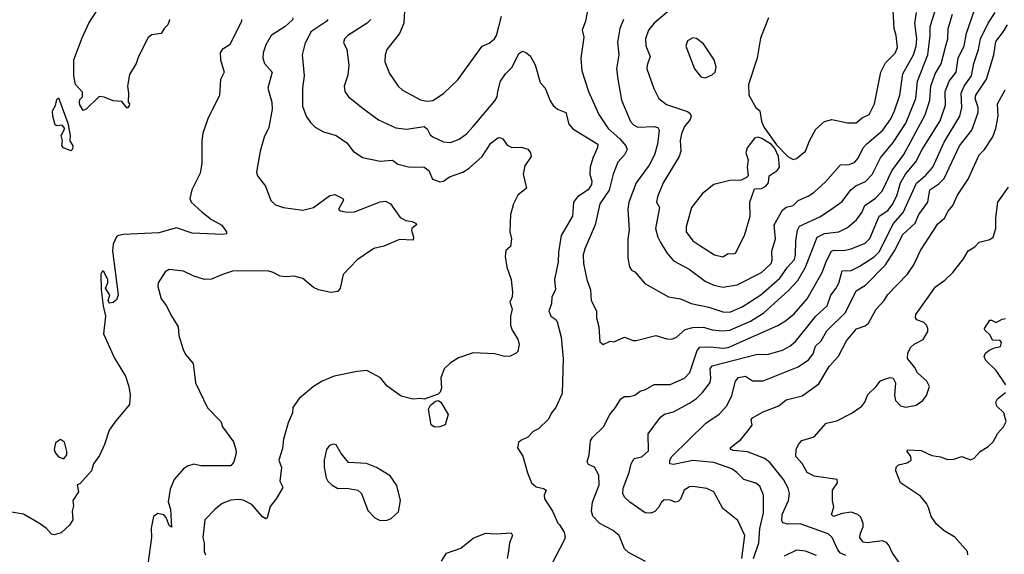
# Model space of a CAD drawing. Extents: x 1995161 to 2088924, y 769148 to 906007.
# Tile 310 of 335: x 2021363 to 2026968, y 899599 to 902644. Entities that reach past the tile are written whole.
import ezdxf

# ---------------------------------------------------------------- set-up
doc = ezdxf.new("R2010")
doc.units = 0

msp = doc.modelspace()

# ---------------------------------------------------------------- linework, layer by layer
at = {"layer": '0CON20XD'}
for points in [[(2022216.1, 902646.1), (2022213.8, 902635), (2022206.7, 902615), (2022186.2, 902595), (2022168.8, 902565), (2022115, 902558), (2022095, 902543.3), (2022039.2, 902435), (2022026, 902395), (2021988.3, 902331.7), (2021976.2, 902265), (2021982.5, 902225), (2021980, 902175), (2021987.5, 902165), (2021987, 902153), (2021975, 902140), (2021945, 902177.5), (2021895, 902181.2), (2021845, 902203.8), (2021815, 902206.7), (2021742.5, 902135), (2021725, 902126.7), (2021705, 902160), (2021703.1, 902175), (2021705, 902188.8), (2021720, 902205), (2021721.2, 902231.2), (2021681.5, 902275), (2021672.2, 902325), (2021672.2, 902415), (2021718.3, 902541.7), (2021757.1, 902625), (2021801.9, 902695)], [(2023553.8, 902695), (2023550.5, 902625), (2023525, 902566), (2023453.1, 902475), (2023443.3, 902445), (2023442.5, 902405), (2023468.3, 902338.3), (2023518.1, 902265), (2023542.1, 902242.1), (2023645, 902187.7), (2023680.6, 902180.6)], [(2023680.6, 902180.6), (2023715, 902184.7), (2023775.6, 902224.4), (2023857.7, 902302.3), (2023996.4, 902493.6), (2024035, 902511.3), (2024065, 902535.5), (2024077.2, 902555), (2024106.4, 902665)], [(2024598, 902715), (2024584.3, 902635), (2024565.7, 902585), (2024574.4, 902545), (2024556.9, 902425), (2024562.6, 902352.6), (2024601.1, 902235), (2024659.1, 902105), (2024712.7, 902025), (2024779.4, 901965), (2024813.1, 901925), (2024820.7, 901905), (2024806.1, 901875), (2024768, 901832), (2024742.1, 901765), (2024717.8, 901672.2), (2024666.2, 901595), (2024637.9, 901475), (2024580.5, 901339.5), (2024571.2, 901305), (2024572.5, 901255), (2024590.6, 901165), (2024612.7, 901105), (2024615.5, 901045), (2024647.1, 900985), (2024647.1, 900945), (2024658.8, 900895), (2024665, 900810), (2024685, 900793.3), (2024725, 900812.5), (2024745, 900808.8), (2024805, 900835.8), (2024855, 900817.1), (2024873, 900817), (2024985, 900845.6), (2025046.3, 900826.3), (2025075, 900823.5), (2025100.8, 900835), (2025150.2, 900879.8), (2025195, 900891.1), (2025255, 900891.8), (2025305, 900878.1), (2025365, 900871.1), (2025405, 900876.2), (2025522.5, 900927.5), (2025598.2, 900975), (2025738.8, 901101.2), (2025791.4, 901158.6), (2025835.3, 901235), (2025902.8, 901405), (2025945, 901426.2), (2026025, 901435.3), (2026075, 901459.6), (2026125.7, 901504.3), (2026156.7, 901545), (2026174.3, 901585.7), (2026235, 901627.2), (2026271.8, 901668.2), (2026327.2, 901782.8), (2026395, 901875.4), (2026517.6, 902102.4), (2026543.9, 902185), (2026548.7, 902265), (2026574.8, 902335.2), (2026607.3, 902392.7), (2026635, 902495.7), (2026646.4, 902535), (2026647.5, 902595), (2026672.5, 902675)], [(2024925, 899557.3), (2024828.7, 899608.7), (2024805, 899630.8), (2024775, 899706), (2024736.6, 899736.6), (2024666.2, 899775), (2024625.6, 899815.6), (2024618.1, 899845), (2024623.5, 899895), (2024645.9, 899954.1), (2024662.3, 899995), (2024658.9, 900048.9), (2024634.6, 900094.6), (2024600.9, 900110.9), (2024593.1, 900125), (2024604.4, 900165), (2024612, 900245), (2024623.8, 900265), (2024685.8, 900325), (2024722.5, 900395), (2024755.3, 900434.7), (2024785, 900484.2), (2024805, 900498.6), (2024835, 900497.1), (2024865, 900505.7), (2024895, 900528.6), (2024925, 900538.1), (2024974, 900566), (2025065, 900565.5), (2025148.1, 900601.9), (2025176.8, 900635), (2025219.8, 900760.2), (2025235, 900778.7), (2025295, 900780.9), (2025365, 900772.4), (2025395, 900777.4), (2025678, 900902), (2025721.2, 900928.8), (2025771.1, 900968.9), (2025845.2, 901054.8), (2025930, 901205), (2025955, 901271.1), (2025984.4, 901325.6), (2025998, 901332), (2026055, 901329.7), (2026095, 901338.4), (2026175, 901372), (2026201.5, 901398.5), (2026255.3, 901525), (2026305, 901557.8), (2026329.6, 901590.4), (2026355, 901641.1), (2026377.3, 901715), (2026404.4, 901765), (2026464.1, 901835), (2026500.3, 901905), (2026601.9, 902068.1), (2026633.5, 902156.5), (2026630, 902235), (2026654.2, 902295), (2026694.1, 902345.9), (2026705, 902424.2), (2026739.8, 902495), (2026752.7, 902567.3), (2026799.7, 902705)], [(2024799.1, 902645), (2024780, 902595), (2024765.4, 902514.6), (2024772.7, 902445), (2024760.8, 902365), (2024767.1, 902305), (2024788.5, 902185), (2024840.5, 902065), (2024856.9, 902045), (2024881.5, 902031.5), (2024975, 902035.4), (2024995, 902029.4), (2025002.7, 902015), (2024993.8, 901935), (2024976.9, 901875), (2024946, 901815), (2024871.8, 901715), (2024829.6, 901605), (2024825.4, 901565.4), (2024832.1, 901445), (2024824.6, 901395), (2024823.8, 901285), (2024835, 901236.7), (2024845, 901216.7), (2024865, 901208.8), (2024922.1, 901142.1), (2025056.2, 901065), (2025125, 901054.2), (2025185, 901028.4), (2025286.6, 901006.6), (2025365, 900979.1), (2025405, 900977.8), (2025475, 901008.8), (2025582.6, 901077.4), (2025689.1, 901170.9), (2025733.8, 901235), (2025772.5, 901277.5), (2025779.6, 901305), (2025781.1, 901385), (2025790.8, 901445), (2025801.6, 901468.4), (2025917.9, 901522.1), (2025973, 901557), (2026045, 901609.1), (2026094.4, 901675.6), (2026122.5, 901697.5), (2026177.9, 901722.1), (2026215, 901762.1), (2026261.9, 901858.1), (2026335, 901943.8), (2026406.1, 902055), (2026463, 902195), (2026473.6, 902295), (2026532.5, 902445), (2026546, 902554), (2026545.7, 902605), (2026573.3, 902695)], [(2025474.4, 899575), (2025491.2, 899705), (2025450.6, 899790.6), (2025365, 899859.2), (2025315, 899954.3), (2025275, 899973.5), (2025195, 899985.6), (2025175, 899982.9), (2025146, 899965), (2025125, 899913.3), (2025111.2, 899898.8), (2025095, 899895.8), (2025067.6, 899907.6), (2025031.7, 899908.3), (2025015.7, 899895), (2024999.5, 899865), (2024978.2, 899841.7), (2024955, 899833.2), (2024924.2, 899834.2), (2024835.6, 899895.6), (2024806.2, 899925), (2024795.4, 899945), (2024798.7, 899975), (2024832, 900065), (2024843.8, 900115), (2024861.4, 900145), (2024905.2, 900154.8), (2024942.5, 900187.5), (2024940.6, 900285), (2025010.6, 900379.4), (2025033.6, 900396.4), (2025085, 900411.2), (2025175, 900459.2), (2025215, 900486.4), (2025249.9, 900520.1), (2025293.2, 900576.8), (2025297.8, 900602.2), (2025294.2, 900655), (2025305, 900672.7), (2025555, 900737.8), (2025625, 900739.6), (2025705, 900760.8), (2025746.3, 900783.7), (2025779, 900811), (2025894.7, 900955), (2025958.7, 901015), (2025980.4, 901075), (2026010.4, 901115), (2026025, 901142.5), (2026045, 901213.3), (2026095, 901216.1), (2026141.9, 901238.1), (2026226.2, 901293.8), (2026255, 901322.6), (2026337.1, 901482.9), (2026391.9, 901545), (2026467.7, 901712.3), (2026521.6, 901758.4), (2026561, 901805), (2026625, 901946.2), (2026714.3, 902095), (2026725.2, 902145), (2026721.6, 902225), (2026738.1, 902265), (2026781.1, 902325), (2026793.9, 902395), (2026821.5, 902475), (2026832.6, 902535), (2026874.8, 902625.2), (2026915.9, 902685.9)], [(2025085, 902718.2), (2024974.8, 902625.2), (2024943.1, 902585), (2024926.2, 902535), (2024927.1, 902495), (2024951.5, 902435), (2024934.3, 902385), (2024933.3, 902365), (2024973.1, 902253.1), (2025000.6, 902195), (2025045, 902160.4), (2025165, 902121.5), (2025179.3, 902109.3), (2025184.5, 902095), (2025179.5, 902075), (2025147.9, 902035), (2025130.4, 901995), (2025123.4, 901956.6), (2025126.1, 901896.1), (2025117.6, 901865), (2025025.4, 901715), (2024992.7, 901635), (2024988, 901605), (2025004.1, 901574.1), (2024981.4, 901455), (2024994.7, 901404.7), (2025008.2, 901378.3), (2025046, 901316), (2025085, 901271.1), (2025173.9, 901223.9), (2025265, 901154.5), (2025315, 901132.3), (2025365, 901120.7), (2025447, 901133), (2025585, 901203.3), (2025640, 901255), (2025646.8, 901275), (2025645.2, 901325), (2025665.3, 901395), (2025656.7, 901475), (2025705, 901558.9), (2025725, 901575.8), (2025765, 901585.6), (2025795, 901613.5), (2025855, 901640.6), (2025885, 901661.9), (2025949.2, 901720.8), (2026035, 901818.1), (2026085, 901818.5), (2026116.7, 901833.3), (2026135.5, 901855), (2026164.6, 901915), (2026185, 901936.2), (2026275.9, 902015), (2026320.8, 902079.2), (2026343.2, 902125), (2026372, 902215), (2026389.2, 902335), (2026449.8, 902445), (2026466.3, 902493.7), (2026469.4, 902535), (2026458.4, 902625), (2026468.2, 902685)], [(2025765, 901848.1), (2025785, 901854.3), (2025835.8, 901895), (2025858.6, 901955), (2025895, 902020), (2025945, 902064.3), (2025985, 902075.8), (2026075, 902056), (2026125, 902057.1), (2026158.8, 902085), (2026197.5, 902105), (2026228.2, 902165), (2026265.4, 902345), (2026292.1, 902397.9), (2026346, 902454), (2026360.3, 902485), (2026352.5, 902555), (2026340.4, 902595), (2026334.5, 902694.5)], [(2022625, 902646.2), (2022625.8, 902635), (2022558.8, 902501.2), (2022516.7, 902475), (2022504.2, 902455.8), (2022505.8, 902415), (2022526.7, 902345), (2022505.8, 902304.2), (2022500, 902215), (2022435, 902078.8), (2022405, 901997.5), (2022399.2, 901955), (2022399.2, 901825), (2022390.4, 901769.6), (2022343.1, 901675), (2022332.2, 901625), (2022339.4, 901605), (2022399.8, 901549.8), (2022455, 901506.4), (2022513.1, 901473.1), (2022541.2, 901435), (2022540, 901425), (2022520, 901420), (2022345, 901427.6), (2022255, 901459.5), (2022155, 901430), (2021955, 901421.1), (2021925, 901415.7), (2021915, 901408), (2021895.6, 901365), (2021892, 901328), (2021924, 901076), (2021915, 901047.5), (2021895, 901032.5), (2021875, 901030), (2021870, 901035), (2021867.5, 901045), (2021876.7, 901075), (2021852.5, 901115), (2021865.8, 901145), (2021865, 901162.5), (2021845, 901206), (2021835, 901213.3), (2021826.1, 901193.9), (2021827.5, 901105), (2021837.5, 901015), (2021852.5, 900955), (2021841.2, 900855), (2021903, 900717), (2021965, 900613.8), (2021985, 900554), (2021993, 900507), (2021987.5, 900452.5), (2021910, 900360), (2021872.5, 900305), (2021846.2, 900225), (2021818.3, 900161.7), (2021782.5, 900115), (2021772.5, 900075), (2021705, 900000), (2021690, 899995), (2021697.5, 899955), (2021666.7, 899905), (2021670, 899875), (2021662.5, 899845), (2021666.7, 899795), (2021646.7, 899765), (2021598.8, 899721.2), (2021559.3, 899709.3), (2021544.2, 899714.2), (2021515, 899746.7), (2021476.7, 899775), (2021385, 899826.7), (2021305, 899840)], [(2022918.9, 902655), (2022916.5, 902643.5), (2022875, 902605.4), (2022795.3, 902554.7), (2022765, 902502), (2022748.9, 902455), (2022747.5, 902425), (2022756.7, 902395), (2022800, 902345), (2022775.6, 902255), (2022797.9, 902175), (2022799.5, 902135), (2022780.7, 902029.3), (2022755.6, 901974.4), (2022732.9, 901895), (2022711.4, 901775), (2022717.5, 901755), (2022762, 901695), (2022792.5, 901615), (2022820.2, 901590.2), (2022865, 901573.6), (2022975, 901558.5), (2023035.4, 901574.6), (2023127.7, 901642.3), (2023157.7, 901647.7), (2023202.5, 901625), (2023206.4, 901616.4), (2023177.5, 901565), (2023190, 901555), (2023227.7, 901547.7), (2023269.7, 901550.3), (2023415, 901606.9), (2023445, 901610.8), (2023474.4, 901594.4), (2023528.3, 901518.3), (2023560.8, 901500.8), (2023596.7, 901495), (2023617.5, 901485), (2023622.5, 901475), (2023596.2, 901455), (2023592.5, 901445), (2023605.6, 901405), (2023602.3, 901387.7), (2023525, 901391.5), (2023435, 901354), (2023378.6, 901341.4), (2023285, 901275.7), (2023205, 901193.3), (2023186.9, 901115), (2023174.4, 901095.6), (2023135, 901090.7), (2023065, 901104.7), (2023035, 901117.8), (2022975, 901170), (2022925, 901182.5), (2022875, 901179.2), (2022845, 901184), (2022806.7, 901205), (2022775, 901213.3), (2022575, 901211.4), (2022517.5, 901192.5), (2022455, 901165.7), (2022415, 901163.3), (2022355, 901183.1), (2022295, 901211.9), (2022215, 901222), (2022191.7, 901208.3), (2022151.1, 901145), (2022150, 901125), (2022168.6, 901055), (2022198.6, 901015), (2022223, 900963), (2022266.2, 900895), (2022268.8, 900845), (2022293.8, 900765), (2022307.7, 900737.7), (2022350, 900685), (2022364.2, 900575), (2022432.4, 900432.4), (2022507.5, 900355), (2022517.5, 900325), (2022580.3, 900240.3), (2022594.3, 900195), (2022595.8, 900175), (2022582.2, 900125), (2022565, 900102.5), (2022395, 900103.1), (2022355, 900112.5), (2022319.1, 900100.9), (2022295, 900085.8), (2022242, 900025), (2022219.3, 899970.7), (2022207.8, 899897.8), (2022221.5, 899855), (2022227, 899753), (2022215, 899762), (2022197.6, 899807.6), (2022183.8, 899823.8), (2022148.7, 899831.3), (2022125.6, 899814.4), (2022111.7, 899748.3), (2022112.9, 899695), (2022093.2, 899543.2)], [(2023117.8, 902645), (2023111.1, 902635), (2023021.2, 902575), (2022985.5, 902505), (2022970.4, 902445), (2022982.1, 902325), (2022972.2, 902255), (2022972.6, 902152.6), (2022994, 902094), (2023018, 902058), (2023045, 902032), (2023092.5, 902005), (2023165, 901984.3), (2023225, 901942.5), (2023260.8, 901895), (2023315, 901860), (2023415, 901838.9), (2023485, 901843.1), (2023515, 901821.2), (2023575.6, 901805.6), (2023665, 901804.4), (2023691.9, 901785), (2023712, 901735), (2023755, 901720), (2023775, 901724.4), (2023810.4, 901749.6), (2023885, 901776.5), (2023921.1, 901798.9), (2023995.3, 901864.7), (2024045, 901940.8), (2024085, 901972), (2024095, 901973.8), (2024112.5, 901965), (2024138.8, 901928.8), (2024165, 901916), (2024217.3, 901917.3), (2024255, 901906.7), (2024270, 901885), (2024274, 901865), (2024238.3, 901811.7), (2024228.1, 901765), (2024248.8, 901685), (2024198.8, 901645), (2024173.8, 901595), (2024156.4, 901533.6), (2024154, 901435), (2024163.3, 901395), (2024157, 901353), (2024131.2, 901328.8), (2024126, 901295), (2024136.7, 901235), (2024160, 901165), (2024167.7, 901092.3), (2024166, 901065), (2024153.3, 901035), (2024166.2, 900995), (2024156.2, 900955), (2024157.5, 900905), (2024165.8, 900875), (2024198, 900825), (2024206.2, 900795), (2024198.8, 900755), (2024190, 900745), (2024155, 900726.7), (2024125, 900726), (2024065, 900740.8), (2023945, 900745.8), (2023861.7, 900718.3), (2023812.7, 900687.3), (2023778.8, 900655), (2023760, 900605), (2023764, 900545), (2023757.4, 900522.6), (2023745, 900511.4), (2023665, 900482), (2023645, 900486.2), (2023601.7, 900481.7), (2023535, 900500), (2023455, 900557.5), (2023417.5, 900605), (2023340, 900645), (2023285, 900640.8), (2023153.6, 900613.6), (2023084.3, 900585.7), (2023035.9, 900554.1), (2022954.1, 900485.9), (2022918.8, 900435), (2022916, 900405), (2022891.7, 900348.3), (2022864.6, 900255.4), (2022858.6, 900201.4), (2022838.6, 900135), (2022852.7, 900092.7), (2022843.9, 900015), (2022860, 899985), (2022859.4, 899975), (2022823.5, 899915), (2022788.5, 899871.5), (2022772.7, 899807.3), (2022765, 899800), (2022745, 899811.4), (2022685, 899882), (2022635, 899907.9), (2022609.3, 899910.7), (2022565, 899906.7), (2022515, 899887.5), (2022475, 899856.2), (2022416.7, 899795), (2022406.2, 899695), (2022413.9, 899663.9), (2022412.5, 899615), (2022420, 899595)], [(2023361.1, 902645), (2023340.6, 902625), (2023230.8, 902555), (2023212.5, 902535), (2023205.8, 902515), (2023225.8, 902475), (2023236.5, 902385), (2023230.9, 902329.1), (2023210.8, 902265), (2023214.3, 902235), (2023234, 902205), (2023325, 902131.9), (2023405, 902073.3), (2023505, 902028.8), (2023565, 902020), (2023665, 902035.6), (2023681.7, 902021.7), (2023698.8, 901988.8), (2023715, 901976.7), (2023775, 901947.7), (2023816.1, 901943.9), (2023865, 901963.3), (2023905.7, 901995), (2023943.5, 902035), (2024068.5, 902181.5), (2024080.8, 902205), (2024084.5, 902234.5), (2024100, 902295), (2024128.6, 902335), (2024166.9, 902373.1), (2024205, 902450.8), (2024225, 902464.4), (2024245, 902458.1), (2024268, 902438), (2024296.7, 902386.7), (2024325.8, 902285.8), (2024355, 902253.3), (2024382.7, 902182.7), (2024400, 902155), (2024425, 902134.5), (2024472.5, 902115), (2024489.3, 902049.3), (2024512.2, 902022.2), (2024653.5, 901935), (2024653, 901917), (2024624.6, 901855), (2024610.9, 901805), (2024608.8, 901765), (2024620, 901725), (2024618.7, 901705), (2024598.7, 901675), (2024538.1, 901635), (2024515.5, 901605), (2024509.1, 901525), (2024446, 901414), (2024429.5, 901319.5), (2024428.8, 901265), (2024407.1, 901165), (2024412.1, 901105), (2024392.2, 901065), (2024389.5, 901025), (2024375.8, 900985), (2024385.9, 900955.9), (2024415.7, 900935.7), (2024422.7, 900922.7), (2024446.1, 900835), (2024456.1, 900715), (2024451.1, 900515), (2024415.8, 900435), (2024390, 900405), (2024372.3, 900367.7), (2024315.8, 900314.2), (2024285, 900298.8), (2024255, 900266.7), (2024215, 900247.5), (2024203.3, 900235), (2024196.7, 900205), (2024227.7, 900157.7), (2024253.6, 900063.6), (2024276.9, 900005), (2024302.6, 899982.6), (2024345, 899974.3), (2024360, 899965), (2024349.2, 899935), (2024350.8, 899915), (2024395, 899843.8), (2024425.6, 899775.6), (2024436.3, 899766.3), (2024463.1, 899725), (2024467.1, 899695), (2024460.6, 899675), (2024369.4, 899500.6)], [(2025269.4, 900345), (2025345, 900396.4), (2025387.3, 900445), (2025417.4, 900502.6), (2025437.9, 900585), (2025454.2, 900605.8), (2025494.5, 900614.5), (2025535, 900586.9), (2025595, 900587.6), (2025795, 900667.6), (2025853.7, 900706.3), (2025879.1, 900740.9), (2025893.3, 900785), (2025925, 900814.5), (2025958.1, 900871.9), (2026063, 900977), (2026125, 901100.6), (2026177.4, 901132.6), (2026291.7, 901248.3), (2026343.1, 901326.9), (2026390.3, 901420.3), (2026460.6, 901485), (2026481.8, 901535), (2026532.8, 901605), (2026543.9, 901675), (2026595, 901709.3), (2026625, 901740), (2026712.9, 901925), (2026783.5, 902015), (2026818.2, 902115), (2026818.2, 902145), (2026802.5, 902195), (2026806.1, 902215), (2026865.2, 902304.8), (2026908.3, 902445), (2026919.1, 902520.9), (2026963.7, 902576.3), (2026986.3, 902615)], [(2025624.4, 902655), (2025580.3, 902539.7), (2025560.6, 902425), (2025511.4, 902275), (2025512.9, 902215), (2025554, 902145), (2025575.8, 902125), (2025585.6, 902065), (2025600.6, 902030.6), (2025670.9, 901930.9), (2025734.6, 901864.6), (2025765, 901848.1)], [(2025265, 902313.8), (2025305, 902330), (2025322.5, 902345), (2025327, 902373), (2025316.2, 902415), (2025255, 902507.5), (2025215, 902536.2), (2025195, 902541.2), (2025165, 902523.8), (2025154.4, 902494.4), (2025203.3, 902365), (2025239.5, 902319.5), (2025265, 902313.8)], [(2026065, 899591.6), (2026035.9, 899605.9), (2026020.7, 899625), (2025987.2, 899695), (2025965, 899715.3), (2025805, 899773.1), (2025735, 899769.6), (2025707.5, 899777.5), (2025702, 899792), (2025704, 899825), (2025738.9, 899905), (2025744.6, 899945), (2025737.7, 899975), (2025710, 900025), (2025635, 900120.4), (2025605.2, 900145.2), (2025505, 900182.9), (2025425, 900190.4), (2025412.5, 900195), (2025408, 900205), (2025467.2, 900252.8), (2025502.5, 900295), (2025532.9, 900335), (2025526.2, 900365), (2025534.5, 900375.5), (2025595, 900411.1), (2025684.3, 900445), (2025725, 900478.9), (2025817.7, 900502.3), (2025910.9, 900569.1), (2025971.1, 900668.9), (2026023.1, 900726.9), (2026070, 900815), (2026127.1, 900882.9), (2026175, 900899.4), (2026194.3, 900915), (2026237.5, 900995), (2026283.5, 901045), (2026305, 901079.4), (2026416.4, 901195), (2026452.3, 901247.7), (2026489.9, 901330.1), (2026589.1, 901480.9), (2026626.6, 901513.4), (2026647.1, 901552.9), (2026673.6, 901586.4), (2026700.5, 901645), (2026760.9, 901735), (2026823.8, 901875), (2026854.7, 901905.3), (2026902.3, 901977.7), (2026920, 902025), (2026932.5, 902095), (2026929.1, 902165), (2026971.8, 902245)], [(2021655, 901897.5), (2021612.5, 901915), (2021602.5, 901925), (2021607.5, 901955), (2021598.8, 901985), (2021620, 902025), (2021605, 902043.3), (2021575, 902040), (2021566.1, 902046.1), (2021551.2, 902095), (2021550, 902125), (2021566.7, 902155), (2021575, 902190), (2021585, 902200), (2021638.2, 902055), (2021651.1, 901985), (2021648, 901955), (2021665.4, 901925), (2021663.8, 901906.2), (2021655, 901897.5)], [(2025365, 901293.1), (2025395, 901312), (2025425, 901310), (2025436.7, 901315), (2025488.8, 901415), (2025520.6, 901525), (2025520, 901605), (2025545, 901680), (2025585, 901683.3), (2025610, 901695), (2025626.2, 901715), (2025630, 901755), (2025675, 901786), (2025687.1, 901805), (2025682.9, 901865), (2025661.1, 901911.1), (2025642.7, 901932.7), (2025587.4, 901967.4), (2025565, 901975.5), (2025548.5, 901971.5), (2025504, 901915), (2025496.2, 901885), (2025510, 901845), (2025503.3, 901805), (2025510, 901755), (2025500, 901745), (2025469.3, 901730.7), (2025405, 901728.8), (2025315, 901705.8), (2025248.8, 901655), (2025187.5, 901575), (2025157.3, 901465), (2025156.9, 901435), (2025195, 901384.4), (2025235, 901357.5), (2025318, 901305), (2025365, 901293.1)], [(2026148.7, 899718.7), (2026163.8, 899755), (2026164.6, 899775), (2026150, 899810), (2026134.7, 899824.7), (2026095, 899837.9), (2026045, 899832.1), (2025995, 899814.6), (2025984.6, 899824.6), (2025997.3, 899867.3), (2025990, 899905), (2025990, 899965), (2026018, 900005), (2026016.7, 900025), (2025885, 900043.1), (2025845, 900064.2), (2025816.3, 900116.3), (2025780, 900155), (2025782, 900195), (2025795.8, 900225), (2025815, 900248), (2025885, 900268.8), (2025953.8, 900345), (2026015, 900359.2), (2026095, 900401.2), (2026157, 900443), (2026174, 900465), (2026190.6, 900509.4), (2026238.8, 900555), (2026260, 900585), (2026282.5, 900595), (2026316.2, 900606.2), (2026335, 900602.5), (2026347.5, 900575), (2026342.9, 900505), (2026348, 900475), (2026376.2, 900445), (2026407.3, 900437.3), (2026465, 900447.9), (2026504.2, 900475), (2026525, 900503.3), (2026542.5, 900555), (2026525.8, 900585), (2026472.6, 900632.6), (2026455.7, 900665), (2026415.8, 900715), (2026417.5, 900745), (2026433.5, 900776.5), (2026455, 900796.2), (2026505, 900823.3), (2026532.7, 900867.3), (2026532.9, 900885), (2026524.3, 900905), (2026509.1, 900919.1), (2026470, 900935), (2026462.5, 900945), (2026464.4, 900965), (2026575, 901122.5), (2026629.3, 901160.7), (2026675, 901204), (2026735, 901281.2), (2026762.5, 901327.5), (2026800.3, 901349.7), (2026825, 901376), (2026885, 901391.2), (2026903.3, 901405), (2026918.8, 901455), (2026919.2, 901515), (2026930.8, 901605), (2026990.7, 901689.3)], [(2026975.7, 900565), (2026922, 900645), (2026862.1, 900702.1), (2026852, 900725), (2026860, 900745), (2026880.3, 900759.7), (2026906.8, 900773.2), (2026945, 900781.9), (2026951.1, 900805), (2026943.9, 900816.1), (2026899.5, 900819.5), (2026886.3, 900846.3), (2026857.5, 900875), (2026854.4, 900885.6), (2026885, 900932.5), (2026895, 900933.3), (2026920.5, 900919.5), (2026955, 900938.8), (2026975, 900941.2)], [(2026760.8, 899595), (2026758.6, 899615), (2026685, 899696.7), (2026625, 899733.3), (2026581.1, 899771.1), (2026551.5, 899815), (2026535.4, 899865.4), (2026525, 899888), (2026490.9, 899930.9), (2026376.2, 900005), (2026350, 900075), (2026352, 900095), (2026365, 900109.2), (2026415, 900120.6), (2026438, 900135), (2026435.8, 900155), (2026413.8, 900185), (2026417, 900193), (2026495, 900190.4), (2026555, 900160.8), (2026603.6, 900153.6), (2026645, 900139.4), (2026679.4, 900140.6), (2026725, 900156.2), (2026775, 900136.7), (2026795, 900146.7), (2026830, 900185), (2026875, 900212), (2026905, 900240), (2026931.2, 900288.8), (2026962.5, 900325), (2026978, 900355), (2026965.6, 900405.6), (2026925, 900443.3), (2026920, 900465), (2026928.6, 900485), (2026975, 900520.6)], [(2023725, 900323.3), (2023705, 900336), (2023690.6, 900425), (2023701.3, 900448.7), (2023729.1, 900470.9), (2023745, 900475.8), (2023760.8, 900465), (2023802, 900395), (2023785, 900336.7), (2023755, 900324.2), (2023725, 900323.3)], [(2025540, 899575), (2025569.8, 899665), (2025576.1, 899745), (2025596.5, 899835), (2025596.1, 899936.1), (2025576.2, 899986.2), (2025553.6, 900003.6), (2025484.1, 900024.1), (2025445.6, 900065), (2025417.1, 900085), (2025315, 900120.8), (2025195, 900133.3), (2025085, 900109.7), (2025064.3, 900114.3), (2025063.9, 900135), (2025075, 900156.2), (2025269.4, 900345)], [(2021615, 900142.5), (2021632.5, 900165), (2021631.2, 900185), (2021618.3, 900238.3), (2021595, 900252.5), (2021566.4, 900233.6), (2021560, 900195), (2021566.2, 900175), (2021584.1, 900154.1), (2021615, 900142.5)], [(2023415, 899792), (2023455, 899792.5), (2023476.8, 899803.2), (2023518.7, 899841.3), (2023531.4, 899905), (2023510.3, 899990.3), (2023471.2, 900045), (2023395, 900093.3), (2023336.4, 900116.4), (2023235, 900122.5), (2023192.7, 900172.7), (2023165, 900223.3), (2023145, 900226.7), (2023123.9, 900216.1), (2023108.8, 900195), (2023096.2, 900135), (2023096.7, 900095), (2023107.5, 900035), (2023117.5, 900015), (2023141.7, 899991.7), (2023175, 899973.3), (2023225, 899976.2), (2023287.5, 899965), (2023308.8, 899945), (2023345, 899848.8), (2023385, 899806.2), (2023415, 899792)], [(2023765, 899560), (2023793.3, 899605), (2023875, 899634), (2023945, 899691.4), (2024015, 899718.5), (2024074.5, 899714.5), (2024161.2, 899721.2), (2024167.5, 899705), (2024152, 899665), (2024145.9, 899615.9), (2024137.5, 899575)], [(2026387.3, 899525), (2026330.6, 899605), (2026310.4, 899650.4), (2026296.2, 899666.2), (2026274.6, 899674.6), (2026186.8, 899663.3), (2026165, 899667.2), (2026145.3, 899695), (2026148.7, 899718.7)], [(2025898.3, 899591.7), (2025835, 899616.4), (2025785, 899622.9), (2025715, 899588.8)]]:
    msp.add_lwpolyline(points, dxfattribs=at)

doc.saveas('drawing.dxf')
